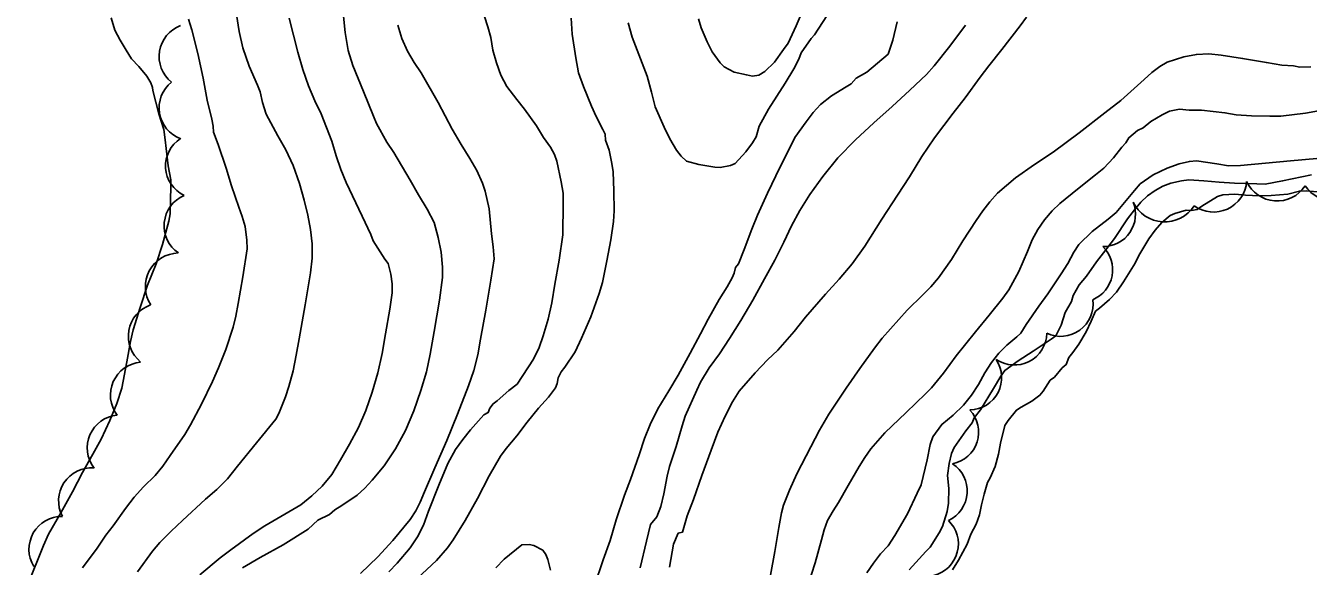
# Model space of a CAD drawing. Extents: x 287698 to 290158, y 5234163 to 5237182.
# Drawn here: x 288327.2 to 288461.3, y 5235056.4 to 5235112.9 of the extents above; entities that cross this region are included whole.
import ezdxf

# ---------------------------------------------------------------- set-up
doc = ezdxf.new("R2010")
doc.units = 0
for name, color, linetype in [('Niveau 1', 7, 'Continuous'), ('Niveau 2', 7, 'Continuous'), ('Niveau 4', 7, 'Continuous'), ('Niveau 44', 7, 'Continuous')]:
    doc.layers.add(name, color=color, linetype=linetype)

msp = doc.modelspace()

# ---------------------------------------------------------------- linework, layer by layer
at = {"layer": 'Niveau 1'}
for points in [[(288431.87, 5235113.84), (288431.19, 5235112.92), (288429.28, 5235110.44), (288427.92, 5235108.75), (288427.03, 5235107.54), (288425.44, 5235105.39), (288424.21, 5235103.8), (288422.25, 5235101.2), (288420.94, 5235099.25), (288419.65, 5235097.12), (288418.37, 5235095.22), (288416.74, 5235092.68), (288414.95, 5235089.89), (288413.64, 5235088.04), (288412.29, 5235086.43), (288410.87, 5235084.85), (288408.78, 5235082.43), (288407.57, 5235080.94), (288405.88, 5235079.01), (288404.8, 5235077.97), (288403.5, 5235076.63), (288401.83, 5235074.72), (288401.14, 5235073.6), (288400.35, 5235072.08), (288399.61, 5235070.41), (288398.91, 5235068.55), (288397.94, 5235065.88), (288397.07, 5235063.36), (288396.41, 5235061.65), (288395.91, 5235059.97), (288395.46, 5235059.86), (288394.98, 5235058.69)], [(288362.23, 5235055.62), (288364.06, 5235057.37), (288365.62, 5235059.07), (288367.43, 5235061.27), (288368.04, 5235062.19), (288368.49, 5235063.11), (288368.94, 5235064.19), (288370.03, 5235066.68), (288371.26, 5235069.53), (288372.38, 5235072.31), (288373.54, 5235075.28), (288374.08, 5235076.87), (288374.51, 5235078.5), (288374.8, 5235080.13), (288375.33, 5235083.17), (288375.88, 5235086.3), (288376.2, 5235088.54), (288376.13, 5235089.79), (288375.95, 5235091.16), (288375.68, 5235093.79), (288375.29, 5235095.62), (288375, 5235096.47), (288374.42, 5235097.79), (288373.69, 5235099.05), (288372.76, 5235100.49), (288371.83, 5235102.12), (288370.37, 5235104.9), (288368.58, 5235107.99), (288367.84, 5235109.08), (288367.15, 5235110.26), (288366.57, 5235111.58), (288366.13, 5235113)], [(288394.98, 5235058.69), (288394.55, 5235056.29)]]:
    msp.add_lwpolyline(points, dxfattribs=at)
at = {"layer": 'Niveau 2'}
for points in [[(288408.68, 5235115.03), (288407.78, 5235112.92), (288406.94, 5235111.12), (288406.47, 5235110.43), (288405.51, 5235109.13), (288404.5, 5235108.13), (288403.89, 5235107.77), (288403.24, 5235107.67), (288402.59, 5235107.78), (288401.32, 5235108.08), (288400.26, 5235108.62), (288399.83, 5235109.06), (288399, 5235110.2), (288398.47, 5235111.25), (288397.86, 5235112.72), (288397.59, 5235113.66)], [(288333.18, 5235056.24), (288334.73, 5235058.27), (288335.61, 5235059.65), (288336.39, 5235060.63), (288337.68, 5235062.44), (288338.6, 5235063.63), (288339.56, 5235064.7), (288340.77, 5235065.89), (288341.57, 5235066.87), (288342.36, 5235067.99), (288343.88, 5235070.18), (288344.49, 5235071.19), (288345.62, 5235073.34), (288346.78, 5235075.7), (288347.4, 5235077.13), (288348.17, 5235079.07), (288348.93, 5235081.41), (288349.21, 5235082.56), (288349.44, 5235083.86), (288349.93, 5235086.66), (288350.39, 5235089.6), (288350.37, 5235090.5), (288350.19, 5235091.93), (288349.89, 5235092.96), (288349.52, 5235093.96), (288348.77, 5235096.18), (288348.2, 5235098.03), (288347.38, 5235100.51), (288346.87, 5235101.78), (288346.84, 5235102.41), (288346.69, 5235103.17), (288346.23, 5235105.14), (288345.8, 5235107.45), (288345.24, 5235110.01), (288344.62, 5235112.49), (288344.25, 5235113.63)], [(288345.44, 5235055.5), (288347.57, 5235057.26), (288348.7, 5235058.1), (288351.03, 5235059.8), (288352.25, 5235060.62), (288353.49, 5235061.35), (288355.99, 5235062.82), (288357.15, 5235063.76), (288358.22, 5235064.77), (288359.23, 5235065.99), (288360.16, 5235067.51), (288361.11, 5235069.17), (288362.04, 5235070.9), (288362.8, 5235072.69), (288363.45, 5235074.61), (288364.05, 5235076.63), (288364.51, 5235078.66), (288364.87, 5235080.69), (288365.32, 5235083.29), (288365.54, 5235085), (288365.55, 5235085.94), (288365.42, 5235086.95), (288365.13, 5235088.06), (288364.8, 5235088.52), (288363.58, 5235090.43), (288363.31, 5235091.1), (288362.41, 5235093.01), (288360.75, 5235096.53), (288360.2, 5235097.9), (288359.7, 5235099.33), (288359.24, 5235100.86), (288358.14, 5235103.71), (288357.47, 5235105.09), (288356.81, 5235106.63), (288356.22, 5235108.36), (288355.71, 5235110.17), (288354.77, 5235113.73)], [(288356.74, 5235093.13), (288356.37, 5235094.68), (288355.86, 5235096.44), (288355.22, 5235098.32), (288354.43, 5235099.96), (288353.61, 5235101.4), (288352.37, 5235103.67), (288352.01, 5235104.89), (288351.77, 5235106.03), (288351.48, 5235106.73), (288350.59, 5235108.7), (288349.94, 5235110.62), (288349.55, 5235112.33), (288349.29, 5235114.11)], [(288360.3, 5235062.73), (288361.91, 5235063.83), (288362.69, 5235064.55), (288363.47, 5235065.4), (288364.71, 5235066.91), (288365.91, 5235068.67), (288366.96, 5235070.58), (288367.82, 5235072.66), (288368.55, 5235074.76), (288369.14, 5235076.73), (288369.51, 5235078.58), (288369.93, 5235080.94), (288370.51, 5235084.23), (288370.82, 5235086.59), (288370.81, 5235087.69), (288370.66, 5235089.24), (288370.38, 5235090.79), (288369.93, 5235092.35), (288369.2, 5235093.76), (288368.3, 5235095.24), (288367.42, 5235096.79), (288365.73, 5235099.67), (288365.01, 5235100.75), (288363.93, 5235102.69), (288363.6, 5235103.48), (288362.57, 5235106.04), (288361.45, 5235108.77), (288360.95, 5235110.34), (288360.63, 5235112.21), (288360.43, 5235114.27)], [(288368.18, 5235055.11), (288370.18, 5235056.99), (288371.35, 5235058.32), (288371.92, 5235059.16), (288373.19, 5235061.19), (288374.49, 5235063.48), (288375.7, 5235065.84), (288376.87, 5235067.89), (288377.48, 5235068.7), (288378.59, 5235070.02), (288379.68, 5235071.48), (288380.85, 5235072.92), (288381.89, 5235074.09), (288382.62, 5235075.04), (288382.81, 5235075.52), (288382.91, 5235076.09), (288383.22, 5235076.72), (288383.59, 5235077.2), (288384.67, 5235078.82), (288385.33, 5235080.25), (288386.31, 5235082.47), (288387.21, 5235084.93), (288387.53, 5235086.06), (288388.01, 5235088.33), (288388.4, 5235090.53), (288388.68, 5235092.45), (288388.75, 5235093.56), (288388.74, 5235095.67), (288388.66, 5235097.66), (288388.53, 5235098.53), (288388.23, 5235099.92), (288387.86, 5235100.96), (288387.81, 5235101.58), (288387.59, 5235102.09), (288386.88, 5235103.43), (288386.4, 5235104.53), (288385.55, 5235106.59), (288385.05, 5235108.02), (288384.75, 5235109.56), (288384.36, 5235112.06), (288384.28, 5235113.72)], [(288378.63, 5235075.44), (288380.33, 5235078.04), (288380.91, 5235079.28), (288381.33, 5235080.51), (288381.86, 5235082.24), (288382.23, 5235083.96), (288382.57, 5235085.89), (288383.01, 5235088.42), (288383.41, 5235091.05), (288383.38, 5235091.88), (288383.42, 5235093.52), (288383.42, 5235095.43), (288383.21, 5235096.59), (288382.78, 5235098.75), (288382.52, 5235099.47), (288382.11, 5235100.23), (288381.39, 5235101.25), (288380.65, 5235102.46), (288379.4, 5235104.2), (288378.58, 5235105.2), (288377.54, 5235106.58), (288376.9, 5235107.75), (288376.45, 5235109.05), (288376.08, 5235110.37), (288375.86, 5235111.69), (288375.56, 5235112.82), (288375.19, 5235113.88)], [(288410.99, 5235113.98), (288409.69, 5235111.99), (288409.37, 5235111.58), (288408.31, 5235110.08), (288408.05, 5235109.42), (288407.55, 5235108.41), (288406.64, 5235106.92), (288404.9, 5235104.19), (288403.92, 5235102.43), (288403.62, 5235101.32), (288403.24, 5235100.68), (288402.53, 5235099.73), (288401.42, 5235098.52), (288400.92, 5235098.31), (288399.83, 5235098.11), (288399.28, 5235098.15), (288397.62, 5235098.4), (288396.33, 5235098.77), (288395.77, 5235099.28), (288395.27, 5235099.91), (288394.57, 5235101.11), (288393.99, 5235102.33), (288393.06, 5235104.44), (288392.68, 5235105.97), (288392.21, 5235107.64), (288391.68, 5235109.01), (288390.63, 5235111.74), (288390.21, 5235113.25)], [(288425.5, 5235112.99), (288423.84, 5235110.81), (288422.21, 5235108.75), (288421.4, 5235107.84), (288419.68, 5235106.18), (288417.84, 5235104.49), (288415.89, 5235102.78), (288413.99, 5235101), (288412.16, 5235099.1), (288410.58, 5235097.16), (288409.22, 5235095.28), (288408.16, 5235093.62), (288407.3, 5235092), (288406.5, 5235090.28), (288405.56, 5235088.42), (288404.48, 5235086.45), (288403.25, 5235084.24), (288402, 5235082.1), (288400.83, 5235080.2), (288399.76, 5235078.61), (288398.71, 5235077.16), (288397.78, 5235075.66), (288397.39, 5235074.82), (288396.19, 5235072.1), (288395.86, 5235071.09), (288395.23, 5235068.91), (288394.53, 5235066.81), (288394.29, 5235065.8), (288393.95, 5235063.97), (288393.64, 5235062.64), (288393.23, 5235061.57), (288392.56, 5235060.75), (288392.56, 5235060.75)], [(288418.36, 5235113.35), (288417.9, 5235111.41), (288417.39, 5235109.94)], [(288417.39, 5235109.94), (288415.18, 5235108.09), (288414.06, 5235107.43), (288413.52, 5235106.86), (288413.03, 5235106.54), (288411.49, 5235105.59), (288410.33, 5235104.68), (288409.58, 5235103.86), (288408.82, 5235102.89), (288407.65, 5235101.25), (288407.02, 5235099.94), (288406.12, 5235098.17), (288404.78, 5235095.42), (288403.74, 5235093.13), (288403.14, 5235091.65), (288402.36, 5235089.51), (288401.75, 5235088.04), (288401.44, 5235087.64), (288401.31, 5235087.04), (288401.1, 5235086.57), (288400.57, 5235085.62), (288399.75, 5235084.29), (288398.59, 5235082.24), (288397.79, 5235080.69), (288396.71, 5235078.69), (288395.45, 5235076.39), (288394.49, 5235074.73), (288393.34, 5235072.85), (288392.51, 5235071.21), (288391.95, 5235069.76), (288391.36, 5235068.06), (288390.46, 5235065.45), (288389.84, 5235063.82), (288388.96, 5235061.23), (288388.36, 5235059.1), (288387.62, 5235057.06), (288386.68, 5235054.26)], [(288461.6, 5235108.63), (288460.44, 5235108.61), (288459.79, 5235108.73), (288458.56, 5235108.82), (288456.95, 5235109.08), (288454.46, 5235109.52), (288452.21, 5235109.86), (288450.91, 5235109.99), (288449.62, 5235109.93), (288448.32, 5235109.67), (288446.56, 5235109.13), (288445.79, 5235108.68), (288444.98, 5235108.05), (288444.18, 5235107.31), (288441.72, 5235105.11), (288440.07, 5235103.81), (288437.37, 5235101.73), (288434.64, 5235099.72), (288432.71, 5235098.43), (288430.71, 5235097.02), (288428.82, 5235095.4), (288428.03, 5235094.5), (288427.3, 5235093.56), (288426.59, 5235092.54), (288425.21, 5235090.43), (288424.01, 5235088.49), (288422.65, 5235086.56), (288421.86, 5235085.62), (288421.04, 5235084.77), (288419.4, 5235083.17), (288418.51, 5235082.19), (288416.79, 5235080.26), (288415.96, 5235079.21), (288414.44, 5235077.08), (288413.02, 5235075.01), (288411.21, 5235072.31), (288410.24, 5235070.63), (288409.33, 5235068.9), (288407.85, 5235066.06), (288407.08, 5235064.34), (288406.46, 5235062.79), (288406.25, 5235061.97), (288405.98, 5235060.44), (288405.54, 5235057.93), (288405.11, 5235055.45)], [(288462.4, 5235104.02), (288461.04, 5235103.79), (288458.47, 5235103.48), (288457.3, 5235103.46), (288455.4, 5235103.49), (288453.8, 5235103.61), (288452.6, 5235103.82), (288450.15, 5235104.11), (288448.87, 5235104.09), (288447.85, 5235104.19), (288446.82, 5235104.01), (288446.06, 5235103.61), (288444.86, 5235102.91), (288444.05, 5235102.24), (288443.46, 5235101.98), (288442.55, 5235101.21), (288442.24, 5235100.69), (288441.83, 5235100.22), (288440.96, 5235099.11), (288439.94, 5235098.03), (288439.08, 5235097.33), (288437.2, 5235095.85), (288435.35, 5235094.35), (288434.54, 5235093.56), (288433.75, 5235092.62), (288433.04, 5235091.61), (288432.46, 5235090.52), (288431.98, 5235089.32), (288431.05, 5235087.23), (288430.02, 5235085.32), (288429.4, 5235084.43), (288427.96, 5235082.64), (288426.52, 5235080.92), (288424.51, 5235078.39), (288423.18, 5235076.59), (288421.95, 5235075.04), (288421.32, 5235074.43), (288419.27, 5235072.47), (288417.06, 5235070.34), (288415.61, 5235068.67), (288414.96, 5235067.77), (288414.37, 5235066.82), (288413.21, 5235064.83), (288412.22, 5235063.05), (288411.65, 5235062.2), (288411.08, 5235061.18), (288410.71, 5235060.21), (288410.44, 5235059.16), (288409.77, 5235056.76), (288409.01, 5235054.38)], [(288462.21, 5235099.04), (288459.47, 5235098.81), (288456.85, 5235098.56), (288454.22, 5235098.31), (288453, 5235098.27), (288451.78, 5235098.48), (288449.64, 5235098.8), (288448.89, 5235098.73), (288447.84, 5235098.49), (288446.58, 5235098.02), (288445.11, 5235097.32), (288443.75, 5235096.38), (288443.16, 5235095.68), (288441.23, 5235093.38), (288440.42, 5235092.69), (288438.73, 5235091.42), (288437.35, 5235090.06), (288436.83, 5235089.26), (288436.19, 5235088.05), (288435.49, 5235086.98), (288434.08, 5235084.87), (288433.15, 5235083.59), (288431.83, 5235081.67), (288431.29, 5235080.77), (288430.86, 5235080.38), (288429.81, 5235079.53), (288428.97, 5235078.68), (288428.19, 5235077.7), (288427.51, 5235076.62), (288426.85, 5235075.42), (288426.12, 5235074.27), (288425.29, 5235073.24), (288424.2, 5235072.21), (288423.01, 5235071.22), (288422.07, 5235069.93), (288421.8, 5235069.12), (288421.48, 5235067.53), (288420.84, 5235064.92), (288420.44, 5235064.04), (288419.41, 5235061.89), (288418.11, 5235059.6), (288417.4, 5235058.54), (288416.62, 5235057.69), (288415.88, 5235056.72), (288415.19, 5235055.7)], [(288461.65, 5235097.33), (288458.63, 5235096.7), (288456.83, 5235096.37), (288455.96, 5235096.38), (288453.61, 5235096.45), (288452, 5235096.55), (288450.41, 5235096.71), (288448.84, 5235096.81), (288448.07, 5235096.7), (288446.97, 5235096.45), (288446.13, 5235096.15), (288445.3, 5235095.71), (288444.53, 5235095.15), (288443.82, 5235094.46), (288443.15, 5235093.69), (288442.43, 5235092.72), (288441.08, 5235090.68), (288439.92, 5235089.16)], [(288338.93, 5235055.8), (288340.49, 5235057.96), (288341.26, 5235058.88), (288342.44, 5235060.05), (288343.63, 5235061.16), (288346.04, 5235063.42), (288347.21, 5235064.43), (288348.35, 5235065.55), (288349.39, 5235066.85), (288351.38, 5235069.3), (288353.41, 5235071.79), (288353.71, 5235072.38), (288354.42, 5235074.11), (288354.76, 5235075.19), (288355.19, 5235076.84), (288355.52, 5235078.46), (288355.82, 5235080.18), (288356.45, 5235083.74), (288357.01, 5235087.07), (288357.2, 5235088.6), (288357.19, 5235090.13), (288357, 5235091.62), (288356.74, 5235093.13)], [(288439.92, 5235089.16), (288439.2, 5235088.23), (288438.13, 5235086.75), (288437.36, 5235085.83), (288436.76, 5235084.72), (288436.57, 5235084.1), (288435.91, 5235082.92), (288435.48, 5235081.62), (288434.92, 5235080.5), (288434.43, 5235080.14), (288432.58, 5235078.88), (288430.98, 5235077.88), (288429.59, 5235076.87), (288429.18, 5235076.29), (288428.42, 5235075), (288427.07, 5235072.76), (288426.4, 5235071.93), (288426.18, 5235071.39), (288425.52, 5235070.54), (288424.29, 5235068.8), (288424.04, 5235068.2), (288423.79, 5235067.15), (288423.61, 5235065.88), (288423.75, 5235064.51), (288423.71, 5235063), (288423.56, 5235062.13), (288423.09, 5235060.55), (288422.74, 5235059.9), (288421.78, 5235058.38), (288421.33, 5235057.93), (288419.59, 5235056.01)], [(288365.22, 5235055.81), (288366.09, 5235056.73), (288367.45, 5235058.32), (288368.2, 5235059.47), (288368.82, 5235060.7), (288369.36, 5235062.15), (288370.43, 5235064.86), (288371.38, 5235067.15), (288372.18, 5235068.59), (288372.94, 5235069.66), (288373.75, 5235070.67), (288375.14, 5235072.22), (288375.59, 5235072.46), (288375.75, 5235072.94), (288376.1, 5235073.39), (288376.52, 5235073.7), (288377.76, 5235074.76), (288378.63, 5235075.44)], [(288349.91, 5235056.24), (288351.74, 5235057.3), (288354.15, 5235058.64), (288356.76, 5235060.27), (288357.79, 5235061.21), (288359.02, 5235061.82), (288359.57, 5235062.29), (288360.3, 5235062.73)], [(288392.56, 5235060.75), (288392.14, 5235059), (288391.47, 5235056.22)], [(288376.38, 5235056.24), (288377.27, 5235057.14), (288379.12, 5235058.64), (288379.86, 5235058.65), (288380.37, 5235058.56), (288381.3, 5235058.07), (288381.62, 5235057.61), (288381.83, 5235057.09), (288382.11, 5235055.98)]]:
    msp.add_lwpolyline(points, dxfattribs=at)
at = {"layer": 'Niveau 4'}
for points in [[(288336.19, 5235113.75), (288336.58, 5235112.47), (288337.12, 5235111.42), (288337.73, 5235110.37), (288338.3, 5235109.48), (288339.07, 5235108.66), (288339.91, 5235107.65), (288340.34, 5235106.97), (288340.49, 5235106.48), (288340.54, 5235106.16)], [(288340.54, 5235106.16), (288341.16, 5235103.7), (288341.67, 5235102.07), (288341.82, 5235100.98), (288342.15, 5235098.26), (288342.41, 5235096.82), (288342.42, 5235096.1), (288342.35, 5235093.27), (288342.21, 5235092.5), (288341.56, 5235090.06), (288340.87, 5235088.01), (288339.99, 5235085.79), (288339.22, 5235083.47), (288338.48, 5235081.12), (288338.21, 5235079.91), (288337.81, 5235077.77), (288337.28, 5235075.02), (288336.77, 5235073.4), (288336.03, 5235071.62), (288335.15, 5235069.69), (288334.28, 5235068.11), (288333.17, 5235066.2), (288332.12, 5235064.17), (288330.92, 5235061.98), (288329.64, 5235059.75), (288329.1, 5235058.57), (288328.62, 5235057.33), (288327.24, 5235053.88)], [(288424.13, 5235056.03), (288424.75, 5235057.03), (288425.65, 5235058.7), (288426.06, 5235059.75), (288426.59, 5235060.79), (288426.97, 5235061.78), (288427.15, 5235062.82), (288427.43, 5235063.93), (288427.78, 5235065.15), (288428.07, 5235065.63), (288428.59, 5235066.82), (288428.94, 5235068.11), (288429.14, 5235069.28), (288429.59, 5235071.13), (288429.95, 5235071.65), (288430.81, 5235072.72), (288431.31, 5235073.04), (288432.43, 5235073.65), (288433.27, 5235074.28), (288433.62, 5235074.72), (288434.34, 5235075.85), (288434.81, 5235076.18), (288435.6, 5235077.13), (288436.03, 5235077.49), (288436.29, 5235078.23), (288436.72, 5235078.74), (288437.32, 5235079.61), (288438.1, 5235080.92), (288438.64, 5235082.04), (288439.07, 5235083.06), (288439.49, 5235083.39), (288440.54, 5235084.29), (288441.27, 5235085.05), (288442.01, 5235086.14), (288443.22, 5235088.08), (288443.61, 5235088.9), (288444.65, 5235090.65), (288445.31, 5235091.53), (288446.03, 5235092.36), (288446.88, 5235093.08), (288447.37, 5235093.3), (288448.57, 5235093.65), (288449.11, 5235093.62), (288449.7, 5235093.72), (288450.2, 5235094.06), (288451.85, 5235095.07), (288452.4, 5235095.23), (288453.63, 5235095.3), (288454.75, 5235095.2), (288456.22, 5235095.13)], [(288456.22, 5235095.13), (288457.43, 5235095.16), (288459.18, 5235095.32), (288460.39, 5235095.63), (288461.11, 5235095.67), (288462.25, 5235095.55)]]:
    msp.add_lwpolyline(points, dxfattribs=at)
at = {"layer": 'Niveau 44'}
for centre, radius, start, end in [((288451.43, 5235096.9), 3.46, 233.793, 355.6911), ((288458.06, 5235098.1), 3.5, 204.6826, 326.7065), ((288446.3, 5235096.07), 3.66, 205.7871, 327.5747), ((288339.57, 5235074.29), 3.47, 95.112, 216.8288), ((288337.13, 5235068.77), 3.45, 95.5846, 217.5696)]:
    msp.add_arc(centre, radius, start, end, dxfattribs=at)
for centre, major_axis, ratio, start_param, end_param in [((288344.62, 5235109.72), (-3.39, 0.54), 0.999442, 5.219972, 7.342027), ((288344.62, 5235104.34), (-3.39, -0.54), 0.99995, 5.223902, 7.346843), ((288345.27, 5235098.25), (-3.4, -0.2), 0.999859, 5.220389, 7.346986), ((288463.82, 5235098.02), (0.22, -3.37), 0.999994, 5.222445, 7.346788), ((288345.17, 5235092), (-3.44, 0.34), 0.999731, 5.217938, 7.346525), ((288439.89, 5235093.2), (2.15, 2.61), 0.994837, 3.824487, 5.788698), ((288437.49, 5235087.4), (0.35, 3.37), 0.996871, 3.639573, 5.61252), ((288343.27, 5235085.64), (-3.11, 1.65), 0.99981, 5.220007, 7.342545), ((288435.45, 5235083.8), (2.73, 1.99), 0.99365, 3.635432, 5.789346), ((288341.45, 5235080.45), (-3.42, 0.6), 0.999951, 5.222545, 7.345868), ((288430.61, 5235080.8), (3, 1.55), 0.993693, 3.632942, 5.791836), ((288425.9, 5235076.11), (1.55, 3), 0.996428, 3.6358, 5.788978), ((288423.48, 5235070.43), (3.22, -1.03), 0.999857, 5.219707, 7.341897), ((288334.14, 5235063.23), (-2.89, 1.9), 0.999995, 5.220249, 7.347688), ((288422.26, 5235064.27), (3.4, -0.24), 0.999994, 5.21961, 7.342066), ((288331.04, 5235058.16), (-3, 1.71), 0.999995, 5.219998, 7.344729), ((288421.34, 5235058.73), (3.29, -0.86), 0.999977, 5.215233, 7.344501)]:
    msp.add_ellipse(centre, major_axis=major_axis, ratio=ratio, start_param=start_param, end_param=end_param, dxfattribs=at)

doc.saveas('drawing.dxf')
